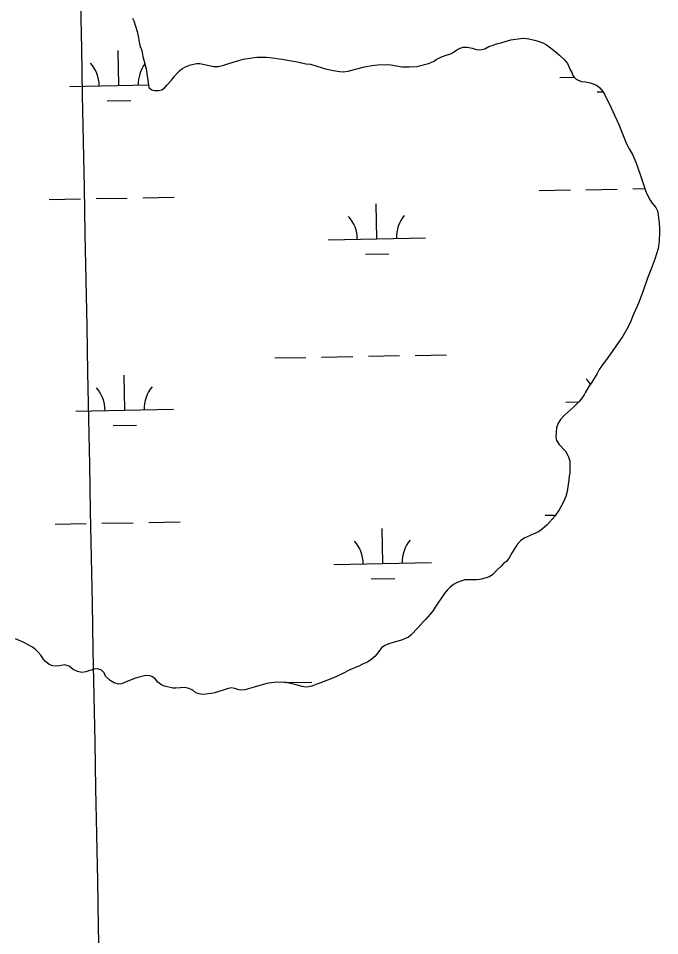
# Model space of a CAD drawing. Extents: x 3957609 to 3995875, y 234277 to 260273.
# Drawn here: x 3982944 to 3983600, y 246720 to 247659 of the extents above; entities that cross this region are included whole.
import ezdxf

# ---------------------------------------------------------------- set-up
doc = ezdxf.new("R2010")
doc.units = 0
for name, color, linetype in [('V-GRID-MAJR', 7, 'Continuous'), ('V-TOPO-SHOR', 7, 'Continuous'), ('V-WETL-SWMP', 7, 'Continuous')]:
    doc.layers.add(name, color=color, linetype=linetype)

msp = doc.modelspace()

# ---------------------------------------------------------------- linework, layer by layer
at = {"layer": 'V-GRID-MAJR'}
msp.add_spline([(3983152.998, 240103.582), (3983094.879, 243130.385), (3982978.522, 249190.173), (3982862.165, 255249.95), (3982803.928, 258282.928)], degree=3, dxfattribs=at)
at = {"layer": 'V-TOPO-SHOR'}
for points in [[(3983060.467, 247659.713), (3983061.942, 247656.948), (3983065.295, 247645.891), (3983066.443, 247641.216), (3983067.373, 247634.949), (3983068.416, 247630.378), (3983069.993, 247626.55), (3983071.135, 247620.281), (3983074.482, 247607.633), (3983077.165, 247588.406), (3983080.128, 247586.27), (3983083.098, 247585.301), (3983087.343, 247585.391), (3983090.428, 247586.229), (3983093.622, 247588.658), (3983095.754, 247590.878), (3983100.34, 247596.061), (3983103.436, 247600.297), (3983106.529, 247603.573), (3983108.767, 247605.689), (3983111.11, 247607.59), (3983114.729, 247609.806), (3983119.939, 247611.8)], [(3983119.939, 247611.8), (3983125.997, 247613.263), (3983129.608, 247613.035), (3983143.714, 247609.9), (3983148.069, 247609.988), (3983154.02, 247611.45), (3983158.272, 247612.708), (3983163.588, 247614.596), (3983169.329, 247616.271), (3983174.324, 247617.524), (3983182.823, 247618.976), (3983187.71, 247619.488), (3983191.744, 247619.683), (3983197.796, 247619.554), (3983201.085, 247619.327), (3983206.709, 247618.561), (3983210.528, 247617.803), (3983214.244, 247617.469), (3983219.124, 247616.388), (3983227.291, 247615.079), (3983238.326, 247612.806), (3983242.676, 247612.257), (3983249.356, 247610.424), (3983258.052, 247607.735), (3983266.433, 247605.789), (3983272.374, 247604.81), (3983276.3, 247604.477), (3983281.506, 247605.198), (3983289.053, 247607.397), (3983298.087, 247609.588), (3983305.949, 247611.149), (3983311.261, 247611.872), (3983320.18, 247611.942), (3983325.063, 247611.604), (3983336.628, 247609.646), (3983340.662, 247609.736), (3983343.741, 247609.615), (3983351.599, 247610.008), (3983363.715, 247613.144), (3983368.712, 247615.034), (3983371.376, 247617.254), (3983376.908, 247619.779), (3983381.586, 247621.565), (3983385.413, 247622.825), (3983388.391, 247624.086), (3983392.544, 247627.042), (3983396.161, 247628.831), (3983399.243, 247629.776), (3983403.491, 247629.864), (3983408.371, 247628.889), (3983412.613, 247627.597), (3983416.326, 247626.945), (3983421.427, 247628.303), (3983425.47, 247630.517), (3983428.874, 247631.67), (3983434.721, 247633.454), (3983437.801, 247634.183), (3983442.268, 247635.651), (3983448.113, 247637.22), (3983457.781, 247638.881), (3983461.496, 247638.971), (3983466.592, 247638.314), (3983472.318, 247637.122), (3983475.925, 247636.045), (3983480.907, 247634.22), (3983484.614, 247632.082), (3983489.906, 247628.238), (3983495.516, 247623.65), (3983497.738, 247621.622), (3983502.602, 247617.037), (3983506.09, 247612.988), (3983507.458, 247610.117), (3983508.508, 247607.246), (3983510.511, 247604.053), (3983511.582, 247600.78), (3983514.857, 247597.071), (3983520.051, 247594.714), (3983524.806, 247594.333), (3983529.134, 247593.381), (3983532.271, 247592.391), (3983536.277, 247590.421), (3983538.987, 247588.117), (3983542.177, 247584.451), (3983544.18, 247581.048), (3983550.92, 247567.537), (3983554.289, 247560.301), (3983558.602, 247550.518), (3983562.909, 247539.246), (3983566.592, 247530.736), (3983569.119, 247525.524), (3983572.914, 247519.032), (3983576.07, 247511.905), (3983580.584, 247499.252), (3983581.735, 247495.214), (3983585.826, 247483.094), (3983587.088, 247480.116), (3983590.564, 247472.989), (3983592.356, 247470.22), (3983596.478, 247465.743), (3983598.164, 247462.128), (3983599.198, 247455.329)], [(3983599.198, 247455.329), (3983599.81, 247449.699), (3983600.32, 247444.282), (3983600.41, 247440.458), (3983600.054, 247431.118), (3983598.96, 247423.585), (3983595.413, 247412.663), (3983591.44, 247401.85), (3983587.901, 247393.264), (3983583.496, 247380.223), (3983578.667, 247367.503), (3983572.988, 247354.465), (3983570.841, 247349.167), (3983567.736, 247342.49), (3983562.604, 247333.805), (3983558.971, 247328.193), (3983547.545, 247312.1), (3983540.82, 247303.103), (3983538.471, 247299.505), (3983536.437, 247295.478), (3983530.557, 247286.052), (3983528.315, 247282.771), (3983524.575, 247276.52), (3983523.182, 247273.659), (3983519.979, 247269.319), (3983517.845, 247266.782), (3983515.5, 247264.349), (3983512.088, 247261.07), (3983502.925, 247252.933), (3983498.979, 247248.278), (3983496.521, 247244.678), (3983494.908, 247239.695), (3983494.361, 247235.663), (3983494.127, 247230.354), (3983494.75, 247226.848), (3983497.388, 247222.697), (3983503.941, 247215.875), (3983505.735, 247212.895), (3983507.103, 247210.128), (3983508.361, 247205.666), (3983508.541, 247198.231), (3983508.312, 247193.775), (3983507.767, 247190.273), (3983507.54, 247186.558), (3983505.791, 247174.567), (3983504.177, 247169.371), (3983501.709, 247163.225), (3983499.358, 247158.881), (3983497.539, 247155.915), (3983493.054, 247149.456), (3983485.161, 247140.57), (3983480.154, 247136.025), (3983476.424, 247133.174), (3983470.788, 247130.967), (3983461.642, 247126.865), (3983458.021, 247124.118), (3983454.394, 247120.205), (3983449.372, 247112.262), (3983446.272, 247106.542), (3983443.497, 247103.048), (3983440.619, 247100.726), (3983438.061, 247098.082), (3983433.906, 247094.277), (3983429.107, 247089.413), (3983425.912, 247087.088), (3983422.83, 247086.146), (3983416.242, 247084.58), (3983412.84, 247084.063), (3983408.699, 247083.973), (3983405.303, 247084.201), (3983400.949, 247084.004), (3983397.761, 247083.168), (3983392.977, 247081.385), (3983389.253, 247079.488), (3983385.417, 247076.318), (3983382.857, 247073.567), (3983379.763, 247069.652), (3983370.471, 247055.994), (3983368.439, 247052.711), (3983365.238, 247048.797), (3983360.44, 247043.4), (3983358.202, 247041.18), (3983352.973, 247035.256), (3983346.043, 247027.852), (3983343.167, 247025.528), (3983339.231, 247023.527), (3983336.147, 247022.372), (3983327.539, 247020.072), (3983323.179, 247018.708), (3983318.925, 247016.813), (3983315.517, 247014.386), (3983310.712, 247007.929), (3983308.687, 247005.707), (3983304.745, 247002.115), (3983301.23, 246999.899), (3983296.127, 246997.689), (3983292.827, 246996.006), (3983282.938, 246991.799), (3983275.276, 246987.795), (3983268.149, 246984.533), (3983252.304, 246978.227)], [(3983252.304, 246978.227), (3983249.221, 246977.285), (3983244.222, 246975.075), (3983240.822, 246974.346), (3983237.636, 246974.252), (3983234.347, 246974.69), (3983227.984, 246976.414), (3983218.014, 246978.79), (3983212.708, 246979.239), (3983205.591, 246978.841), (3983199.854, 246978.122), (3983195.818, 246977.289), (3983185.082, 246974.254), (3983180.191, 246972.681), (3983175.409, 246971.532), (3983172.436, 246971.12), (3983169.357, 246971.346), (3983165.223, 246972.953), (3983161.403, 246973.607), (3983157.364, 246972.562), (3983144.927, 246968.472), (3983141.099, 246967.532), (3983135.895, 246966.916), (3983132.285, 246966.717), (3983128.889, 246967.264), (3983125.282, 246968.339), (3983122.321, 246971.112), (3983118.188, 246972.722), (3983114.051, 246973.695), (3983109.591, 246973.607), (3983105.024, 246973.093), (3983101.839, 246973.107), (3983093.352, 246975.053), (3983090.385, 246976.126), (3983086.575, 246979.22), (3983084.04, 246982.311), (3983080.972, 246984.871), (3983078.109, 246985.837), (3983074.181, 246985.958), (3983065.997, 246984.082), (3983062.382, 246982.929), (3983053.449, 246979.142), (3983049.304, 246977.674), (3983046.011, 246977.262), (3983041.663, 246978.659), (3983037.532, 246981.012), (3983032.77, 246985.385), (3983031.404, 246988.788), (3983028.762, 246991.453), (3983025.051, 246993.061), (3983021.228, 246992.651), (3983012.831, 246989.925), (3983008.686, 246989.305), (3983004.229, 246990.066), (3982999.568, 246992.315), (3982995.761, 246995.727), (3982991.2, 246997.021), (3982983.764, 246995.776), (3982978.986, 246996.114), (3982975.17, 246997.511), (3982971.361, 247000.499), (3982969.034, 247003.057), (3982966.501, 247006.889), (3982963.859, 247009.979), (3982961.535, 247012.324), (3982958.147, 247015.204), (3982954.44, 247017.344), (3982949.038, 247020.018), (3982940.77, 247023.555)]]:
    msp.add_lwpolyline(points, dxfattribs=at)
at = {"layer": 'V-WETL-SWMP'}
for p, q in [((3983046.415, 247590.572), (3983045.76, 247626.566)), ((3983498.248, 247598.787), (3983513.103, 247599.058)), ((3982996.423, 247589.663), (3983076.785, 247591.124)), ((3983096.285, 247591.478), (3983096.407, 247591.481)), ((3983536.522, 247584.05), (3983542.352, 247584.156)), ((3983034.697, 247574.925), (3983058.693, 247575.361)), ((3983476.943, 247482.949), (3983508.937, 247483.531)), ((3983524.935, 247483.822), (3983556.929, 247484.403)), ((3983572.927, 247484.694), (3983585.21, 247484.918)), ((3982975.118, 247473.824), (3983007.112, 247474.406)), ((3983023.11, 247474.697), (3983055.104, 247475.279)), ((3983071.102, 247475.569), (3983103.096, 247476.151)), ((3983310.75, 247433.489), (3983310.096, 247469.483)), ((3983260.759, 247432.58), (3983360.742, 247434.398)), ((3983299.033, 247417.843), (3983323.029, 247418.279)), ((3983206.107, 247311.496), (3983238.102, 247312.078)), ((3983254.099, 247312.368), (3983286.094, 247312.95)), ((3983302.091, 247313.241), (3983334.086, 247313.823)), ((3983350.083, 247314.114), (3983382.078, 247314.695)), ((3983052.463, 247257.952), (3983051.808, 247293.946)), ((3983504.296, 247266.167), (3983517.485, 247266.407)), ((3983002.471, 247257.043), (3983102.455, 247258.861)), ((3983040.745, 247242.305), (3983064.742, 247242.741)), ((3983482.991, 247150.329), (3983493.796, 247150.525)), ((3982981.166, 247141.204), (3983013.16, 247141.786)), ((3983029.158, 247142.077), (3983061.152, 247142.659)), ((3983077.15, 247142.949), (3983109.145, 247143.531)), ((3983316.798, 247100.869), (3983316.144, 247136.863)), ((3983266.807, 247099.96), (3983366.79, 247101.778)), ((3983305.081, 247085.223), (3983329.077, 247085.659)), ((3983216.146, 246978.948), (3983244.15, 246979.458))]:
    msp.add_line(p, q, dxfattribs=at)
for points in [[(3983060.467, 247659.714), (3983061.942, 247656.948), (3983065.295, 247645.892), (3983066.443, 247641.216), (3983067.373, 247634.948), (3983068.416, 247630.378), (3983069.993, 247626.55), (3983071.136, 247620.281), (3983074.482, 247607.633), (3983077.164, 247588.405), (3983080.128, 247586.27), (3983083.097, 247585.302), (3983087.344, 247585.391), (3983090.427, 247586.228), (3983093.622, 247588.657), (3983095.754, 247590.878), (3983100.34, 247596.061), (3983103.437, 247600.296), (3983106.529, 247603.574), (3983108.767, 247605.689), (3983111.111, 247607.59), (3983114.73, 247609.805), (3983119.94, 247611.801), (3983125.998, 247613.263), (3983129.607, 247613.036), (3983143.715, 247609.899), (3983148.068, 247609.988), (3983154.02, 247611.45), (3983158.272, 247612.707), (3983163.588, 247614.596), (3983169.328, 247616.272), (3983174.323, 247617.525), (3983182.823, 247618.977), (3983187.709, 247619.488), (3983191.744, 247619.684), (3983197.795, 247619.553), (3983201.085, 247619.327), (3983206.709, 247618.561), (3983210.529, 247617.803), (3983214.243, 247617.469), (3983219.123, 247616.387), (3983227.292, 247615.08), (3983238.325, 247612.805), (3983242.676, 247612.257), (3983249.357, 247610.425)], [(3983249.357, 247610.425), (3983258.052, 247607.735), (3983266.432, 247605.79), (3983272.373, 247604.81), (3983276.3, 247604.476), (3983281.506, 247605.198), (3983289.053, 247607.397), (3983298.086, 247609.589), (3983305.949, 247611.15), (3983311.261, 247611.872), (3983320.18, 247611.941), (3983325.062, 247611.603), (3983336.627, 247609.645), (3983340.662, 247609.735), (3983343.74, 247609.616), (3983351.598, 247610.009), (3983363.715, 247613.144), (3983368.712, 247615.035), (3983371.376, 247617.254), (3983376.907, 247619.779), (3983381.586, 247621.565), (3983385.413, 247622.824), (3983388.391, 247624.086), (3983392.544, 247627.042), (3983396.161, 247628.832), (3983399.243, 247629.775), (3983403.491, 247629.864), (3983408.371, 247628.888), (3983412.612, 247627.597), (3983416.326, 247626.945), (3983421.427, 247628.304), (3983425.471, 247630.517), (3983428.873, 247631.671), (3983434.72, 247633.453), (3983437.802, 247634.183), (3983442.267, 247635.651), (3983448.113, 247637.22), (3983457.781, 247638.88), (3983461.497, 247638.971), (3983466.591, 247638.313), (3983472.319, 247637.122), (3983475.925, 247636.045), (3983480.907, 247634.22), (3983484.615, 247632.082), (3983489.907, 247628.238), (3983495.516, 247623.65), (3983497.737, 247621.623), (3983502.602, 247617.038), (3983506.09, 247612.989), (3983507.458, 247610.117), (3983508.508, 247607.246), (3983510.512, 247604.053), (3983511.582, 247600.779), (3983514.858, 247597.071), (3983520.051, 247594.714), (3983524.806, 247594.333), (3983529.134, 247593.381), (3983532.272, 247592.392), (3983536.278, 247590.422), (3983538.986, 247588.118), (3983542.178, 247584.452), (3983544.181, 247581.047), (3983550.921, 247567.536), (3983554.289, 247560.302), (3983558.602, 247550.517), (3983562.909, 247539.245), (3983566.591, 247530.737), (3983569.118, 247525.524), (3983572.913, 247519.032), (3983576.07, 247511.906), (3983580.583, 247499.253), (3983581.735, 247495.214), (3983585.826, 247483.093), (3983587.088, 247480.116), (3983590.563, 247472.988), (3983592.356, 247470.22), (3983596.479, 247465.744), (3983598.163, 247462.128), (3983599.197, 247455.328), (3983599.811, 247449.699), (3983600.32, 247444.282), (3983600.41, 247440.459), (3983600.054, 247431.118), (3983598.961, 247423.584), (3983595.413, 247412.663), (3983591.441, 247401.85), (3983587.902, 247393.264), (3983583.496, 247380.223), (3983578.667, 247367.502), (3983572.987, 247354.466), (3983570.842, 247349.166), (3983567.736, 247342.49), (3983562.604, 247333.805), (3983558.971, 247328.193), (3983547.545, 247312.101), (3983540.82, 247303.104), (3983538.47, 247299.504), (3983536.436, 247295.478), (3983530.558, 247286.052), (3983528.315, 247282.77), (3983524.574, 247276.521)], [(3983524.574, 247276.521), (3983523.182, 247273.66), (3983519.979, 247269.32), (3983517.845, 247266.781), (3983515.5, 247264.349), (3983512.089, 247261.071), (3983502.925, 247252.933), (3983498.978, 247248.278), (3983496.521, 247244.678), (3983494.908, 247239.695), (3983494.361, 247235.662), (3983494.127, 247230.355), (3983494.75, 247226.848), (3983497.387, 247222.697), (3983503.942, 247215.875), (3983505.735, 247212.895), (3983507.104, 247210.129), (3983508.36, 247205.665), (3983508.542, 247198.232), (3983508.311, 247193.774), (3983507.766, 247190.273), (3983507.539, 247186.558), (3983505.791, 247174.567), (3983504.177, 247169.371), (3983501.71, 247163.224), (3983499.357, 247158.88), (3983497.54, 247155.915), (3983493.054, 247149.457), (3983485.162, 247140.57), (3983480.153, 247136.025), (3983476.425, 247133.174), (3983470.789, 247130.967), (3983461.642, 247126.864), (3983458.021, 247124.118), (3983454.395, 247120.205), (3983449.373, 247112.262), (3983446.271, 247106.542), (3983443.496, 247103.049), (3983440.62, 247100.725), (3983438.061, 247098.081), (3983433.905, 247094.276), (3983429.107, 247089.412), (3983425.913, 247087.089), (3983422.83, 247086.146), (3983416.241, 247084.58), (3983412.841, 247084.063), (3983408.7, 247083.974), (3983405.304, 247084.2), (3983400.95, 247084.005), (3983397.761, 247083.169), (3983392.976, 247081.384), (3983389.253, 247079.488), (3983385.418, 247076.318), (3983382.858, 247073.568), (3983379.763, 247069.652), (3983370.471, 247055.994), (3983368.44, 247052.711), (3983365.239, 247048.796), (3983360.44, 247043.401), (3983358.201, 247041.18), (3983352.974, 247035.256), (3983346.043, 247027.852), (3983343.167, 247025.528), (3983339.231, 247023.527), (3983336.147, 247022.371), (3983327.538, 247020.071), (3983323.179, 247018.708), (3983318.925, 247016.814), (3983315.517, 247014.386), (3983310.713, 247007.929), (3983308.687, 247005.708), (3983304.744, 247002.114), (3983301.231, 246999.899), (3983296.126, 246997.69), (3983292.828, 246996.005), (3983282.937, 246991.798), (3983275.276, 246987.795), (3983268.149, 246984.533), (3983252.304, 246978.227), (3983249.222, 246977.284), (3983244.222, 246975.075), (3983240.822, 246974.345), (3983237.636, 246974.252), (3983234.347, 246974.69), (3983227.984, 246976.415), (3983218.013, 246978.791), (3983212.707, 246979.238), (3983205.591, 246978.842), (3983199.855, 246978.122), (3983195.817, 246977.289), (3983185.082, 246974.254), (3983180.191, 246972.681), (3983175.409, 246971.533), (3983172.435, 246971.12), (3983169.357, 246971.345), (3983165.222, 246972.954), (3983161.403, 246973.607), (3983157.364, 246972.562), (3983144.926, 246968.472), (3983141.1, 246967.532), (3983135.895, 246966.916)], [(3983135.895, 246966.916), (3983132.284, 246966.718), (3983128.889, 246967.263), (3983125.283, 246968.339), (3983122.322, 246971.112), (3983118.188, 246972.721), (3983114.051, 246973.694), (3983109.591, 246973.606), (3983105.024, 246973.093), (3983101.839, 246973.106), (3983093.353, 246975.052), (3983090.385, 246976.126), (3983086.575, 246979.22), (3983084.04, 246982.31), (3983080.971, 246984.87), (3983078.108, 246985.837), (3983074.181, 246985.959), (3983065.998, 246984.082), (3983062.383, 246982.929), (3983053.449, 246979.143), (3983049.303, 246977.673), (3983046.01, 246977.262), (3983041.662, 246978.66), (3983037.531, 246981.012), (3983032.771, 246985.385), (3983031.405, 246988.788), (3983028.762, 246991.453), (3983025.052, 246993.061), (3983021.228, 246992.651), (3983012.83, 246989.925), (3983008.686, 246989.305), (3983004.23, 246990.066), (3982999.568, 246992.315), (3982995.76, 246995.728), (3982991.2, 246997.021), (3982983.763, 246995.777), (3982978.986, 246996.115), (3982975.17, 246997.511), (3982971.36, 247000.499), (3982969.034, 247003.056), (3982966.502, 247006.889), (3982963.86, 247009.979), (3982961.534, 247012.324), (3982958.148, 247015.204), (3982954.441, 247017.343), (3982949.037, 247020.019), (3982940.77, 247023.556)]]:
    msp.add_lwpolyline(points, dxfattribs=at)
for centre, start, end in [((3982991.172, 247590.042), 0.269879, 41.813537), ((3983101.64, 247592.051), 144.003422, 181.813534), ((3983255.508, 247432.96), 0.269879, 41.813537), ((3983365.976, 247434.968), 140.269876, 181.813534), ((3983107.688, 247259.431), 140.269876, 181.813534), ((3983499.046, 247266.547), 30.442854, 41.813537), ((3982997.221, 247257.422), 0.269879, 41.813537), ((3983261.556, 247100.34), 0.269879, 41.813537), ((3983372.024, 247102.348), 140.269876, 181.813534)]:
    msp.add_arc(centre, 35.246, start, end, dxfattribs=at)

doc.saveas('drawing.dxf')
